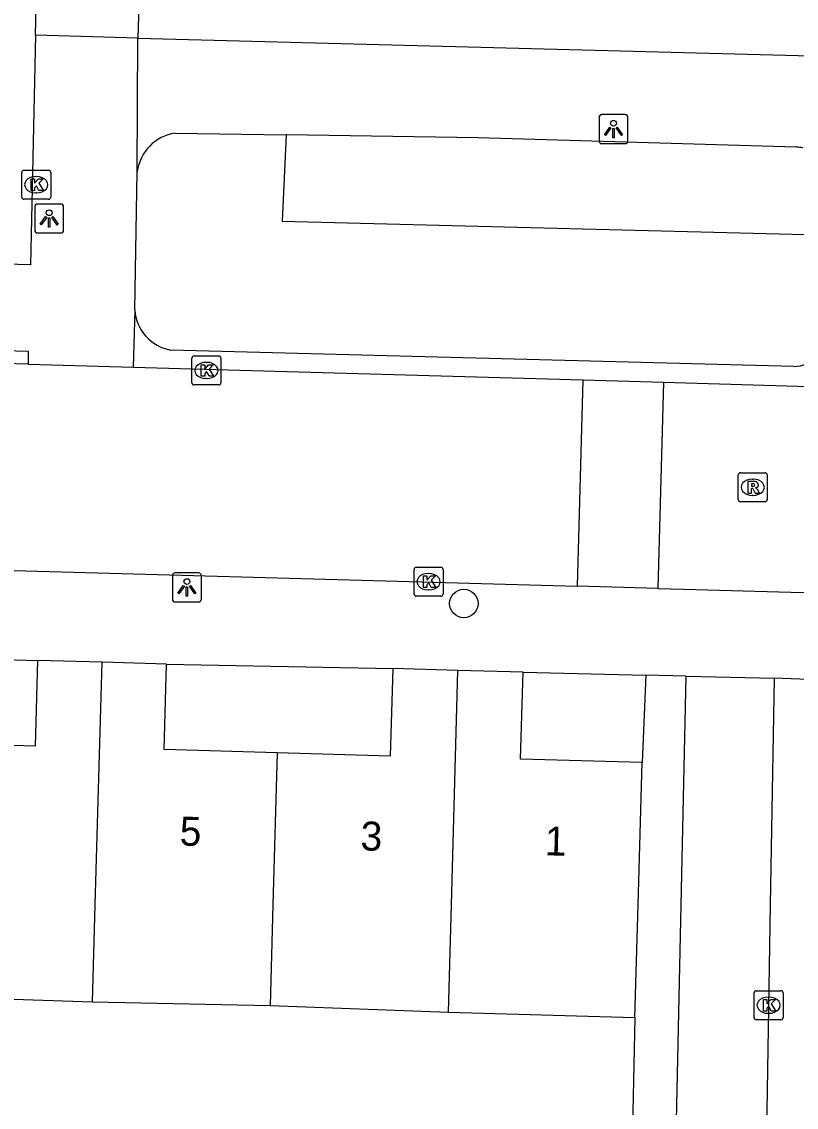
# Model space of a CAD drawing. Extents: x 162026 to 163499, y 387297 to 388169.
# Drawn here: x 162829.85 to 162856.55, y 387743.02 to 387780.44 of the extents above; entities that cross this region are included whole.
import ezdxf

# ---------------------------------------------------------------- set-up
doc = ezdxf.new("R2010")
doc.units = 0
for name, color, linetype in [('IMGEO_Boom', 7, 'Continuous'), ('IMGEO_Groenvoorziening', 7, 'Continuous'), ('IMGEO_Kolk', 7, 'Continuous'), ('IMGEO_Lichtpunt', 7, 'Continuous'), ('IMGEO_Muur', 7, 'Continuous'), ('IMGEO_Pand', 7, 'Continuous'), ('IMGEO_Pand_nummerreeks', 7, 'Continuous'), ('IMGEO_Rijbaan_lokaal_open', 7, 'Continuous'), ('IMGEO_Rioolput', 7, 'Continuous'), ('IMGEO_Voetpad_open', 7, 'Continuous')]:
    doc.layers.add(name, color=color, linetype=linetype)

msp = doc.modelspace()

# ---------------------------------------------------------------- linework, layer by layer
at = {"layer": 'IMGEO_Boom'}
msp.add_circle((162845.093, 387760.39), 0.489, dxfattribs=at)
at = {"layer": 'IMGEO_Groenvoorziening'}
msp.add_lwpolyline([(162838.973, 387776.546), (162838.836, 387773.571), (162857.767, 387773.089)], dxfattribs=at)
at = {"layer": 'IMGEO_Kolk'}
for p, q in [((162829.93, 387775.326), (162830.782, 387775.326)), ((162829.855, 387774.4), (162829.855, 387775.252)), ((162830.343, 387775.106), (162830.368, 387775.106)), ((162830.856, 387775.252), (162830.856, 387774.4)), ((162830.366, 387774.546), (162830.341, 387774.546)), ((162830.782, 387774.326), (162829.93, 387774.326)), ((162835.795, 387768.922), (162836.647, 387768.922)), ((162835.72, 387767.996), (162835.72, 387768.848)), ((162836.208, 387768.702), (162836.233, 387768.702)), ((162836.721, 387768.848), (162836.721, 387767.996)), ((162836.647, 387767.922), (162835.795, 387767.922)), ((162836.231, 387768.142), (162836.206, 387768.142)), ((162843.378, 387760.715), (162843.378, 387761.567)), ((162843.453, 387761.641), (162844.305, 387761.641)), ((162843.866, 387761.421), (162843.891, 387761.421)), ((162844.379, 387761.567), (162844.379, 387760.715)), ((162843.889, 387760.861), (162843.864, 387760.861)), ((162844.305, 387760.641), (162843.453, 387760.641)), ((162855.097, 387746.117), (162855.097, 387746.969)), ((162855.172, 387747.043), (162856.024, 387747.043)), ((162856.098, 387746.969), (162856.098, 387746.117)), ((162855.585, 387746.823), (162855.61, 387746.823)), ((162855.608, 387746.263), (162855.583, 387746.263)), ((162856.024, 387746.043), (162855.172, 387746.043))]:
    msp.add_line(p, q, dxfattribs=at)
for points in [[(162829.93, 387775.326), (162830.782, 387775.326)], [(162829.855, 387774.4), (162829.855, 387775.252)], [(162830.176, 387775.026), (162830.299, 387775.026), (162830.299, 387774.875), (162830.429, 387775.026), (162830.593, 387775.026), (162830.447, 387774.875), (162830.6, 387774.626), (162830.448, 387774.626), (162830.363, 387774.79), (162830.299, 387774.723), (162830.299, 387774.626), (162830.176, 387774.626), (162830.176, 387775.026)], [(162830.856, 387775.252), (162830.856, 387774.4)], [(162830.782, 387774.326), (162829.93, 387774.326)], [(162835.795, 387768.922), (162836.647, 387768.922)], [(162835.72, 387767.996), (162835.72, 387768.848)], [(162836.041, 387768.622), (162836.164, 387768.622), (162836.164, 387768.471), (162836.294, 387768.622), (162836.458, 387768.622), (162836.312, 387768.471), (162836.465, 387768.222), (162836.313, 387768.222), (162836.228, 387768.386), (162836.164, 387768.319), (162836.164, 387768.222), (162836.041, 387768.222), (162836.041, 387768.622)], [(162836.721, 387768.848), (162836.721, 387767.996)], [(162836.647, 387767.922), (162835.795, 387767.922)], [(162843.378, 387760.715), (162843.378, 387761.567)], [(162843.453, 387761.641), (162844.305, 387761.641)], [(162844.379, 387761.567), (162844.379, 387760.715)], [(162843.699, 387761.341), (162843.822, 387761.341), (162843.822, 387761.19), (162843.952, 387761.341), (162844.116, 387761.341), (162843.97, 387761.19), (162844.123, 387760.941), (162843.971, 387760.941), (162843.886, 387761.105), (162843.822, 387761.038), (162843.822, 387760.941), (162843.699, 387760.941), (162843.699, 387761.341)], [(162844.305, 387760.641), (162843.453, 387760.641)], [(162855.097, 387746.117), (162855.097, 387746.969)], [(162855.172, 387747.043), (162856.024, 387747.043)], [(162856.098, 387746.969), (162856.098, 387746.117)], [(162855.418, 387746.743), (162855.541, 387746.743), (162855.541, 387746.592), (162855.671, 387746.743), (162855.835, 387746.743), (162855.689, 387746.592), (162855.842, 387746.343), (162855.69, 387746.343), (162855.605, 387746.507), (162855.541, 387746.44), (162855.541, 387746.343), (162855.418, 387746.343), (162855.418, 387746.743)], [(162856.024, 387746.043), (162855.172, 387746.043)]]:
    msp.add_lwpolyline(points, dxfattribs=at)
for centre, start, end in [((162829.932, 387775.25), 91.552, 178.448), ((162829.932, 387775.25), 91.552, 178.448), ((162830.78, 387775.25), 1.552, 88.448), ((162830.78, 387775.25), 1.552, 88.448), ((162829.932, 387774.402), 181.552, 268.448), ((162829.932, 387774.402), 181.552, 268.448), ((162830.78, 387774.402), 271.552, 358.448), ((162830.78, 387774.402), 271.552, 358.448), ((162835.797, 387768.846), 91.552, 178.448), ((162835.797, 387768.846), 91.552, 178.448), ((162836.645, 387768.846), 1.552, 88.448), ((162836.645, 387768.846), 1.552, 88.448), ((162835.797, 387767.998), 181.552, 268.448), ((162835.797, 387767.998), 181.552, 268.448), ((162836.645, 387767.998), 271.552, 358.448), ((162836.645, 387767.998), 271.552, 358.448), ((162843.455, 387761.565), 91.552, 178.448), ((162843.455, 387761.565), 91.552, 178.448), ((162844.303, 387761.565), 1.552, 88.448), ((162844.303, 387761.565), 1.552, 88.448), ((162843.455, 387760.717), 181.552, 268.448), ((162843.455, 387760.717), 181.552, 268.448), ((162844.303, 387760.717), 271.552, 358.448), ((162844.303, 387760.717), 271.552, 358.448), ((162855.174, 387746.967), 91.552, 178.448), ((162855.174, 387746.967), 91.552, 178.448), ((162856.022, 387746.967), 1.552, 88.448), ((162856.022, 387746.967), 1.552, 88.448), ((162855.174, 387746.119), 181.552, 268.448), ((162855.174, 387746.119), 181.552, 268.448), ((162856.022, 387746.119), 271.552, 358.448), ((162856.022, 387746.119), 271.552, 358.448)]:
    msp.add_arc(centre, 0.0765, start, end, dxfattribs=at)
for centre, major_axis, ratio, start_param, end_param in [((162830.342, 387774.826), (-0.387, 0.002), 0.722429, 4.712389, 7.853982), ((162830.367, 387774.826), (-0.39, 0.002), 0.717154, 1.570796, 4.712389), ((162836.207, 387768.422), (-0.387, 0.002), 0.722429, 4.712389, 7.853982), ((162836.232, 387768.422), (-0.39, 0.002), 0.717154, 1.570796, 4.712389), ((162843.865, 387761.141), (-0.387, 0.002), 0.722429, 4.712389, 7.853982), ((162843.89, 387761.141), (-0.39, 0.002), 0.717154, 1.570796, 4.712389), ((162855.584, 387746.543), (-0.387, 0.002), 0.722429, 4.712389, 7.853982), ((162855.609, 387746.543), (-0.39, 0.002), 0.717154, 1.570796, 4.712389)]:
    msp.add_ellipse(centre, major_axis=major_axis, ratio=ratio, start_param=start_param, end_param=end_param, dxfattribs=at)
at = {"layer": 'IMGEO_Lichtpunt'}
for p, q in [((162849.752, 387777.145), (162849.752, 387776.338)), ((162849.752, 387777.145), (162849.752, 387776.338)), ((162850.654, 387777.24), (162849.846, 387777.24)), ((162850.654, 387777.24), (162849.846, 387777.24)), ((162850.748, 387776.338), (162850.748, 387777.145)), ((162850.748, 387776.338), (162850.748, 387777.145)), ((162849.846, 387776.244), (162850.654, 387776.244)), ((162849.846, 387776.244), (162850.654, 387776.244)), ((162831.205, 387774.158), (162830.397, 387774.158)), ((162831.205, 387774.158), (162830.397, 387774.158)), ((162830.303, 387774.063), (162830.303, 387773.256)), ((162830.303, 387774.063), (162830.303, 387773.256)), ((162831.299, 387773.256), (162831.299, 387774.063)), ((162831.299, 387773.256), (162831.299, 387774.063)), ((162830.397, 387773.162), (162831.205, 387773.162)), ((162830.397, 387773.162), (162831.205, 387773.162)), ((162835.952, 387761.442), (162835.144, 387761.442)), ((162835.952, 387761.442), (162835.144, 387761.442)), ((162835.05, 387761.347), (162835.05, 387760.54)), ((162835.05, 387761.347), (162835.05, 387760.54)), ((162836.046, 387760.54), (162836.046, 387761.347)), ((162836.046, 387760.54), (162836.046, 387761.347)), ((162835.144, 387760.446), (162835.952, 387760.446)), ((162835.144, 387760.446), (162835.952, 387760.446))]:
    msp.add_line(p, q, dxfattribs=at)
for points in [[(162850.126, 387776.809), (162850.165, 387776.781), (162849.977, 387776.519), (162849.939, 387776.546), (162850.126, 387776.809)], [(162850.228, 387776.761), (162850.275, 387776.761), (162850.275, 387776.439), (162850.228, 387776.439), (162850.228, 387776.761)], [(162850.338, 387776.781), (162850.376, 387776.808), (162850.563, 387776.546), (162850.524, 387776.518), (162850.338, 387776.781)], [(162830.677, 387773.727), (162830.716, 387773.699), (162830.528, 387773.437), (162830.49, 387773.464), (162830.677, 387773.727)], [(162830.779, 387773.679), (162830.826, 387773.679), (162830.826, 387773.357), (162830.779, 387773.357), (162830.779, 387773.679)], [(162830.889, 387773.699), (162830.927, 387773.726), (162831.114, 387773.464), (162831.075, 387773.436), (162830.889, 387773.699)], [(162835.424, 387761.011), (162835.463, 387760.983), (162835.275, 387760.721), (162835.237, 387760.748), (162835.424, 387761.011)], [(162835.526, 387760.963), (162835.573, 387760.963), (162835.573, 387760.641), (162835.526, 387760.641), (162835.526, 387760.963)], [(162835.636, 387760.983), (162835.674, 387761.01), (162835.861, 387760.748), (162835.822, 387760.72), (162835.636, 387760.983)]]:
    msp.add_lwpolyline(points, dxfattribs=at)
for centre in [(162850.251, 387776.943), (162830.802, 387773.861), (162835.549, 387761.145)]:
    msp.add_circle(centre, 0.0994, dxfattribs=at)
for centre, start, end in [((162849.846, 387777.145), 90, 180), ((162849.846, 387777.145), 90, 180), ((162850.654, 387777.145), 0, 90), ((162850.654, 387777.145), 0, 90), ((162849.846, 387776.338), 180, 270), ((162849.846, 387776.338), 180, 270), ((162850.654, 387776.338), 270, 0), ((162850.654, 387776.338), 270, 360), ((162830.397, 387774.063), 90, 180), ((162830.397, 387774.063), 90, 180), ((162831.205, 387774.063), 0, 90), ((162831.205, 387774.063), 0, 90), ((162830.397, 387773.256), 180, 270), ((162830.397, 387773.256), 180, 270), ((162831.205, 387773.256), 270, 0), ((162831.205, 387773.256), 270, 360), ((162835.144, 387761.347), 90, 180), ((162835.144, 387761.347), 90, 180), ((162835.952, 387761.347), 0, 90), ((162835.952, 387761.347), 0, 90), ((162835.144, 387760.54), 180, 270), ((162835.144, 387760.54), 180, 270), ((162835.952, 387760.54), 270, 0), ((162835.952, 387760.54), 270, 360)]:
    msp.add_arc(centre, 0.0946, start, end, dxfattribs=at)
at = {"layer": 'IMGEO_Muur'}
msp.add_lwpolyline([(162850.99, 387746.124), (162850.878, 387741.225)], dxfattribs=at)
at = {"layer": 'IMGEO_Pand'}
for points in [[(162830.398, 387758.429), (162830.314, 387755.47), (162826.402, 387755.582)], [(162832.622, 387758.365), (162830.398, 387758.429)], [(162832.294, 387746.658), (162832.388, 387750), (162832.622, 387758.365)], [(162834.846, 387758.302), (162832.622, 387758.365)], [(162838.66, 387755.245), (162834.762, 387755.356), (162834.846, 387758.302)], [(162842.645, 387758.148), (162842.559, 387755.133), (162838.66, 387755.245)], [(162844.89, 387758.084), (162842.645, 387758.148)], [(162844.56, 387746.308), (162844.664, 387750), (162844.89, 387758.084)], [(162847.133, 387758.02), (162844.89, 387758.084)], [(162851.24, 387754.904), (162847.047, 387755.024), (162847.133, 387758.02)], [(162838.66, 387755.245), (162838.513, 387750), (162838.416, 387746.533)], [(162850.99, 387746.124), (162851.1, 387750), (162851.24, 387754.904)], [(162826.158, 387746.87), (162832.294, 387746.658)], [(162832.294, 387746.658), (162838.416, 387746.533)], [(162838.416, 387746.533), (162844.56, 387746.308)], [(162844.56, 387746.308), (162850.99, 387746.124)]]:
    msp.add_lwpolyline(points, dxfattribs=at)
at = {"layer": 'IMGEO_Rijbaan_lokaal_open'}
for points in [[(162830.333, 387779.978), (162830.381, 387782.097), (162830.877, 387799.351)], [(162830.333, 387779.978), (162830.153, 387772.067), (162823.116, 387772.248)], [(162830.073, 387768.639), (162823.076, 387768.835)], [(162830.073, 387768.639), (162833.693, 387768.537)], [(162833.693, 387768.537), (162849.207, 387768.1)], [(162849.009, 387760.983), (162849.207, 387768.1)], [(162849.207, 387768.1), (162851.975, 387768.023)], [(162851.975, 387768.023), (162851.777, 387760.906)], [(162851.975, 387768.023), (162870.885, 387767.456), (162881.145, 387767.182), (162881.37, 387767.179)], [(162789.028, 387762.651), (162849.009, 387760.983)], [(162851.777, 387760.906), (162849.009, 387760.983)], [(162851.777, 387760.906), (162852.681, 387760.88), (162856.363, 387760.778), (162869.669, 387760.467), (162880.952, 387760.153)], [(162848.894, 387731.268), (162850.645, 387731.071), (162852.169, 387730.881), (162852.589, 387750), (162852.762, 387757.887)], [(162852.762, 387757.887), (162855.784, 387757.814)], [(162855.784, 387757.814), (162855.656, 387750), (162855.119, 387717.325)]]:
    msp.add_lwpolyline(points, dxfattribs=at)
at = {"layer": 'IMGEO_Rioolput'}
for p, q in [((162854.549, 387763.97), (162854.549, 387764.822)), ((162854.624, 387764.896), (162855.476, 387764.896)), ((162855.55, 387764.822), (162855.55, 387763.97)), ((162855.037, 387764.676), (162855.062, 387764.676)), ((162855.06, 387764.116), (162855.035, 387764.116)), ((162855.476, 387763.896), (162854.624, 387763.896))]:
    msp.add_line(p, q, dxfattribs=at)
for points in [[(162854.549, 387763.97), (162854.549, 387764.822)], [(162854.624, 387764.896), (162855.476, 387764.896)], [(162855.55, 387764.822), (162855.55, 387763.97)], [(162855.138, 387764.594), (162854.886, 387764.596), (162854.886, 387764.196)], [(162855.064, 387764.515), (162855.01, 387764.515), (162855.01, 387764.434)], [(162855.01, 387764.434), (162855.062, 387764.434)], [(162854.886, 387764.196), (162855.01, 387764.196), (162855.01, 387764.358), (162855.021, 387764.358)], [(162855.068, 387764.329), (162855.139, 387764.196), (162855.279, 387764.196), (162855.214, 387764.322)], [(162855.476, 387763.896), (162854.624, 387763.896)]]:
    msp.add_lwpolyline(points, dxfattribs=at)
for centre, radius, start, end in [((162854.626, 387764.82), 0.0765, 91.552, 178.448), ((162854.626, 387764.82), 0.0765, 91.552, 178.448), ((162855.474, 387764.82), 0.0765, 1.552, 88.448), ((162855.474, 387764.82), 0.0765, 1.552, 88.448), ((162855.046, 387764.623), 0.19, 274.7715, 282.9687), ((162855.07, 387764.419), 0.0964, 77.0061, 93.1865), ((162855.084, 387764.476), 0.0378, 276.6634, 79.6772), ((162855.137, 387764.484), 0.109, 350.3612, 89.416), ((162855.135, 387764.484), 0.112, 277.5842, 350.9817), ((162855.02, 387764.305), 0.0533, 26.0293, 88.6989), ((162855.119, 387764.269), 0.108, 29.5134, 73.7905), ((162854.626, 387763.972), 0.0765, 181.552, 268.448), ((162854.626, 387763.972), 0.0765, 181.552, 268.448), ((162855.474, 387763.972), 0.0765, 271.552, 358.448), ((162855.474, 387763.972), 0.0765, 271.552, 358.448)]:
    msp.add_arc(centre, radius, start, end, dxfattribs=at)
for centre, major_axis, ratio, start_param, end_param in [((162855.036, 387764.396), (-0.387, 0.002), 0.722429, 4.712389, 7.853982), ((162855.061, 387764.396), (-0.39, 0.002), 0.717154, 1.570796, 4.712389)]:
    msp.add_ellipse(centre, major_axis=major_axis, ratio=ratio, start_param=start_param, end_param=end_param, dxfattribs=at)
at = {"layer": 'IMGEO_Voetpad_open'}
for points in [[(162834.615, 387804.987), (162833.854, 387779.874)], [(162833.854, 387779.874), (162882.011, 387778.611), (162883.88, 387780.251)], [(162833.854, 387779.874), (162830.333, 387779.978)], [(162833.839, 387775.276), (162833.854, 387779.874)], [(162835.137, 387776.606), (162838.973, 387776.546)], [(162856.552, 387776.118), (162845.582, 387776.443), (162838.973, 387776.546)], [(162833.748, 387770.508), (162833.839, 387775.276)], [(162833.748, 387770.508), (162833.693, 387768.537)], [(162823.076, 387768.835), (162823.085, 387769.283), (162830.082, 387769.089), (162830.073, 387768.639)], [(162856.467, 387768.557), (162834.993, 387769.124)], [(162822.575, 387758.653), (162830.398, 387758.429)], [(162834.846, 387758.302), (162842.645, 387758.148)], [(162847.133, 387758.02), (162851.364, 387757.92)], [(162851.364, 387757.92), (162851.24, 387754.904)], [(162852.762, 387757.887), (162851.364, 387757.92)], [(162857.851, 387757.733), (162855.784, 387757.814)], [(162850.99, 387746.124), (162850.878, 387741.225), (162850.689, 387732.97), (162817.952, 387736.831), (162817.779, 387735.36)]]:
    msp.add_lwpolyline(points, dxfattribs=at)
for centre, radius, start, end in [((162835.367, 387775.083), 1.54, 98.5974, 172.7978), ((162856.563, 387774.849), 1.269, 80.3261, 90.4854), ((162835.257, 387770.613), 1.512, 183.9913, 259.9556), ((162856.435, 387769.765), 1.208, 271.5055, 355.1237)]:
    msp.add_arc(centre, radius, start, end, dxfattribs=at)

# ---------------------------------------------------------------- texts
at = {"layer": 'IMGEO_Pand_nummerreeks'}
for s, p in [('5', (162835.291, 387752.048)), ('3', (162841.525, 387751.882)), ('1', (162847.874, 387751.712))]:
    msp.add_text(s, height=1, rotation=358.4736, dxfattribs=at).set_placement(p)

doc.saveas('drawing.dxf')
